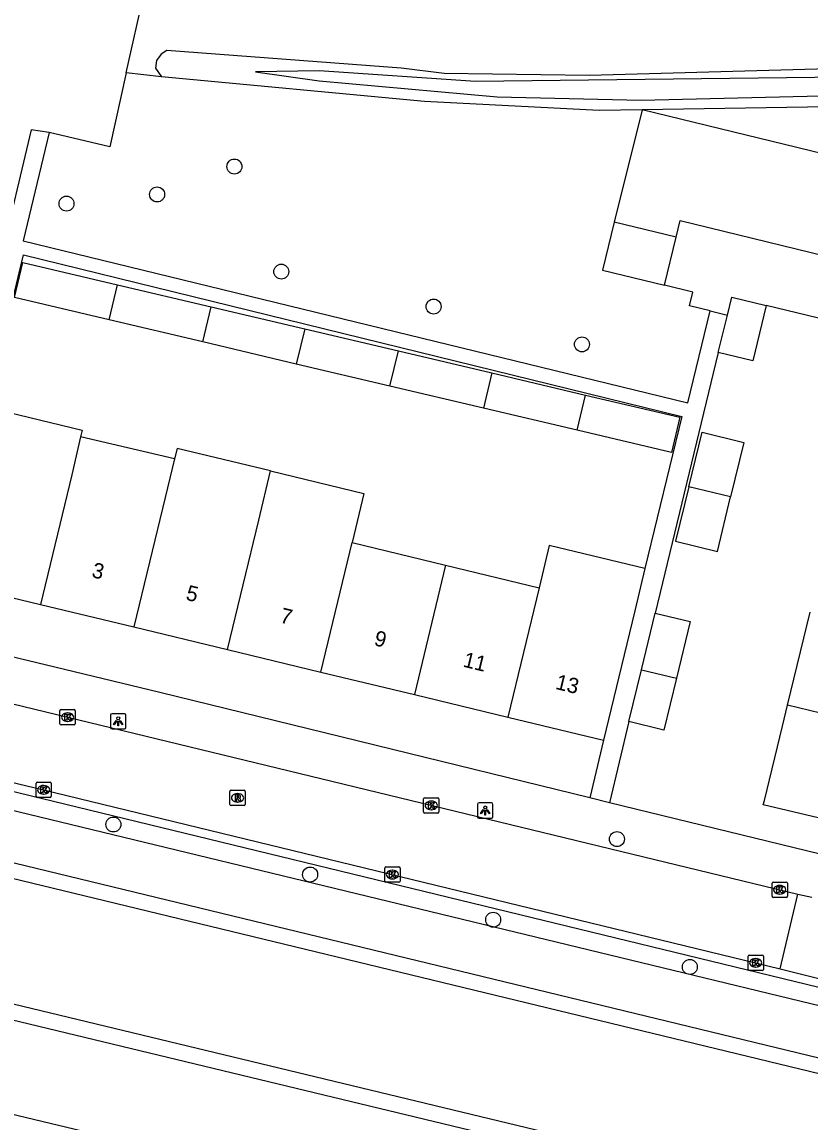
# Model space of a CAD drawing. Extents: x 162812 to 163818, y 381639 to 382470.
# Drawn here: x 163152.2 to 163203.7, y 382344 to 382415.9 of the extents above; entities that cross this region are included whole.
import ezdxf

# ---------------------------------------------------------------- set-up
doc = ezdxf.new("R2010")
doc.units = 0
for name, color, linetype in [('IMGEO_Berm_groen', 7, 'Continuous'), ('IMGEO_Boom', 7, 'Continuous'), ('IMGEO_Groenvoorziening', 7, 'Continuous'), ('IMGEO_Haag', 7, 'Continuous'), ('IMGEO_Kolk', 7, 'Continuous'), ('IMGEO_Lichtpunt', 7, 'Continuous'), ('IMGEO_Loofbos', 7, 'Continuous'), ('IMGEO_Pand', 7, 'Continuous'), ('IMGEO_Pand_nummerreeks', 7, 'Continuous'), ('IMGEO_Rijbaan_lokaal_open', 7, 'Continuous'), ('IMGEO_Rioolput', 7, 'Continuous'), ('IMGEO_Voetpad_open', 7, 'Continuous'), ('IMGEO_Waterloop', 7, 'Continuous')]:
    doc.layers.add(name, color=color, linetype=linetype)

msp = doc.modelspace()

# ---------------------------------------------------------------- linework, layer by layer
at = {"layer": 'IMGEO_Berm_groen'}
for points in [[(163159.022, 382412.619), (163160.208, 382417.964), (163150.339, 382420.34)], [(163238.626, 382410.922), (163235.611, 382411.389), (163230.369, 382412.041), (163220.831, 382412.962), (163215.146, 382413.167), (163189.289, 382412.448), (163179.816, 382412.568), (163176.989, 382412.926), (163161.684, 382414.079), (163161.296, 382413.844), (163161.005, 382413.424), (163160.941, 382412.917), (163161.325, 382412.367)], [(163161.325, 382412.367), (163159.022, 382412.619)]]:
    msp.add_lwpolyline(points, dxfattribs=at)
at = {"layer": 'IMGEO_Boom'}
for centre in [(163166.095, 382406.496), (163161.039, 382404.67), (163155.113, 382404.07), (163169.161, 382399.623), (163179.118, 382397.341), (163188.821, 382394.868), (163158.177, 382363.48), (163191.108, 382362.523), (163171.045, 382360.207), (163183.014, 382357.253), (163195.875, 382354.164)]:
    msp.add_circle(centre, 0.489, dxfattribs=at)
at = {"layer": 'IMGEO_Groenvoorziening'}
for points in [[(163159.022, 382412.619), (163157.948, 382407.781), (163153.986, 382408.715)], [(163192.754, 382410.211), (163189.955, 382410.166), (163178.526, 382410.757), (163161.325, 382412.367)], [(163192.754, 382410.211), (163190.936, 382402.86)], [(163124.148, 382371.07), (163148.497, 382365.155), (163216.212, 382348.759)], [(163217.181, 382345.09), (163130.35, 382366.125), (163130.175, 382366.165), (163129.35, 382366.263), (163128.485, 382366.217), (163127.64, 382366.022), (163126.842, 382365.684), (163126.114, 382365.214), (163125.652, 382364.786)], [(163124.212, 382361.733), (163124.199, 382361.634), (163124.179, 382361.483), (163124.214, 382360.617), (163124.398, 382359.77), (163124.726, 382358.967), (163125.186, 382358.233), (163125.766, 382357.589), (163126.448, 382357.055), (163127.212, 382356.646), (163128.031, 382356.38), (163312.533, 382311.945)], [(163311.162, 382306.237), (163301.48, 382308.531), (163294.794, 382310.149), (163293.59, 382310.438), (163289.215, 382311.492), (163276.806, 382314.466), (163227.546, 382326.288), (163216.745, 382328.88), (163173.674, 382339.217), (163145.028, 382346.093), (163120.818, 382351.903)]]:
    msp.add_lwpolyline(points, dxfattribs=at)
at = {"layer": 'IMGEO_Haag'}
msp.add_lwpolyline([(163206.773, 382352.791), (163206.647, 382352.263), (163148.78, 382366.321), (163124.454, 382372.23)], dxfattribs=at)
at = {"layer": 'IMGEO_Kolk'}
for p, q in [((163154.685, 382370.069), (163154.685, 382370.921)), ((163154.76, 382370.995), (163155.612, 382370.995)), ((163155.173, 382370.775), (163155.198, 382370.775)), ((163155.686, 382370.921), (163155.686, 382370.069)), ((163155.612, 382369.995), (163154.76, 382369.995)), ((163155.196, 382370.215), (163155.171, 382370.215)), ((163153.119, 382365.322), (163153.119, 382366.174)), ((163153.194, 382366.248), (163154.046, 382366.248)), ((163153.607, 382366.028), (163153.632, 382366.028)), ((163154.12, 382366.174), (163154.12, 382365.322)), ((163154.046, 382365.248), (163153.194, 382365.248)), ((163153.63, 382365.468), (163153.605, 382365.468)), ((163178.465, 382364.299), (163178.465, 382365.151)), ((163178.54, 382365.225), (163179.392, 382365.225)), ((163178.953, 382365.005), (163178.978, 382365.005)), ((163179.466, 382365.151), (163179.466, 382364.299)), ((163179.392, 382364.225), (163178.54, 382364.225)), ((163178.976, 382364.445), (163178.951, 382364.445)), ((163175.921, 382359.781), (163175.921, 382360.633)), ((163175.996, 382360.707), (163176.848, 382360.707)), ((163176.922, 382360.633), (163176.922, 382359.781)), ((163176.432, 382359.927), (163176.407, 382359.927)), ((163176.409, 382360.487), (163176.434, 382360.487)), ((163176.848, 382359.707), (163175.996, 382359.707)), ((163201.25, 382358.789), (163201.25, 382359.641)), ((163201.325, 382359.715), (163202.177, 382359.715)), ((163201.738, 382359.495), (163201.763, 382359.495)), ((163202.251, 382359.641), (163202.251, 382358.789)), ((163202.177, 382358.715), (163201.325, 382358.715)), ((163201.761, 382358.935), (163201.736, 382358.935)), ((163199.682, 382354.01), (163199.682, 382354.862)), ((163199.757, 382354.936), (163200.609, 382354.936)), ((163200.683, 382354.862), (163200.683, 382354.01)), ((163200.193, 382354.156), (163200.168, 382354.156)), ((163200.17, 382354.716), (163200.195, 382354.716)), ((163200.609, 382353.936), (163199.757, 382353.936))]:
    msp.add_line(p, q, dxfattribs=at)
for points in [[(163154.685, 382370.069), (163154.685, 382370.921)], [(163154.76, 382370.995), (163155.612, 382370.995)], [(163155.006, 382370.695), (163155.129, 382370.695), (163155.129, 382370.544), (163155.259, 382370.695), (163155.423, 382370.695), (163155.277, 382370.544), (163155.43, 382370.295), (163155.278, 382370.295), (163155.193, 382370.459), (163155.129, 382370.392), (163155.129, 382370.295), (163155.006, 382370.295), (163155.006, 382370.695)], [(163155.686, 382370.921), (163155.686, 382370.069)], [(163155.612, 382369.995), (163154.76, 382369.995)], [(163153.119, 382365.322), (163153.119, 382366.174)], [(163153.194, 382366.248), (163154.046, 382366.248)], [(163153.44, 382365.948), (163153.563, 382365.948), (163153.563, 382365.797), (163153.693, 382365.948), (163153.857, 382365.948), (163153.711, 382365.797), (163153.864, 382365.548), (163153.712, 382365.548), (163153.627, 382365.712), (163153.563, 382365.645), (163153.563, 382365.548), (163153.44, 382365.548), (163153.44, 382365.948)], [(163154.12, 382366.174), (163154.12, 382365.322)], [(163154.046, 382365.248), (163153.194, 382365.248)], [(163178.465, 382364.299), (163178.465, 382365.151)], [(163178.54, 382365.225), (163179.392, 382365.225)], [(163178.786, 382364.925), (163178.909, 382364.925), (163178.909, 382364.774), (163179.039, 382364.925), (163179.203, 382364.925), (163179.057, 382364.774), (163179.21, 382364.525), (163179.058, 382364.525), (163178.973, 382364.689), (163178.909, 382364.622), (163178.909, 382364.525), (163178.786, 382364.525), (163178.786, 382364.925)], [(163179.466, 382365.151), (163179.466, 382364.299)], [(163179.392, 382364.225), (163178.54, 382364.225)], [(163175.921, 382359.781), (163175.921, 382360.633)], [(163175.996, 382360.707), (163176.848, 382360.707)], [(163176.922, 382360.633), (163176.922, 382359.781)], [(163176.242, 382360.407), (163176.365, 382360.407), (163176.365, 382360.256), (163176.495, 382360.407), (163176.659, 382360.407), (163176.513, 382360.256), (163176.666, 382360.007), (163176.514, 382360.007), (163176.429, 382360.171), (163176.365, 382360.104), (163176.365, 382360.007), (163176.242, 382360.007), (163176.242, 382360.407)], [(163176.848, 382359.707), (163175.996, 382359.707)], [(163201.25, 382358.789), (163201.25, 382359.641)], [(163201.325, 382359.715), (163202.177, 382359.715)], [(163201.571, 382359.415), (163201.694, 382359.415), (163201.694, 382359.264), (163201.824, 382359.415), (163201.988, 382359.415), (163201.842, 382359.264), (163201.995, 382359.015), (163201.843, 382359.015), (163201.758, 382359.179), (163201.694, 382359.112), (163201.694, 382359.015), (163201.571, 382359.015), (163201.571, 382359.415)], [(163202.251, 382359.641), (163202.251, 382358.789)], [(163202.177, 382358.715), (163201.325, 382358.715)], [(163199.682, 382354.01), (163199.682, 382354.862)], [(163199.757, 382354.936), (163200.609, 382354.936)], [(163200.683, 382354.862), (163200.683, 382354.01)], [(163200.003, 382354.636), (163200.126, 382354.636), (163200.126, 382354.485), (163200.256, 382354.636), (163200.42, 382354.636), (163200.274, 382354.485), (163200.427, 382354.236), (163200.275, 382354.236), (163200.19, 382354.4), (163200.126, 382354.333), (163200.126, 382354.236), (163200.003, 382354.236), (163200.003, 382354.636)], [(163200.609, 382353.936), (163199.757, 382353.936)]]:
    msp.add_lwpolyline(points, dxfattribs=at)
for centre, start, end in [((163154.762, 382370.919), 91.55205, 178.44795), ((163154.762, 382370.919), 91.55205, 178.44795), ((163155.61, 382370.919), 1.55205, 88.44795), ((163155.61, 382370.919), 1.55205, 88.44795), ((163154.762, 382370.071), 181.55205, 268.44795), ((163154.762, 382370.071), 181.55205, 268.44795), ((163155.61, 382370.071), 271.55205, 358.44795), ((163155.61, 382370.071), 271.55205, 358.44795), ((163153.196, 382366.172), 91.55205, 178.44795), ((163153.196, 382366.172), 91.55205, 178.44795), ((163154.044, 382366.172), 1.55205, 88.44795), ((163154.044, 382366.172), 1.55205, 88.44795), ((163153.196, 382365.324), 181.55205, 268.44795), ((163153.196, 382365.324), 181.55205, 268.44795), ((163154.044, 382365.324), 271.55205, 358.44795), ((163154.044, 382365.324), 271.55205, 358.44795), ((163178.542, 382365.149), 91.55205, 178.44795), ((163178.542, 382365.149), 91.55205, 178.44795), ((163179.39, 382365.149), 1.55205, 88.44795), ((163179.39, 382365.149), 1.55205, 88.44795), ((163178.542, 382364.301), 181.55205, 268.44795), ((163178.542, 382364.301), 181.55205, 268.44795), ((163179.39, 382364.301), 271.55205, 358.44795), ((163179.39, 382364.301), 271.55205, 358.44795), ((163175.998, 382360.631), 91.55205, 178.44795), ((163175.998, 382360.631), 91.55205, 178.44795), ((163176.846, 382360.631), 1.55205, 88.44795), ((163176.846, 382360.631), 1.55205, 88.44795), ((163175.998, 382359.783), 181.55205, 268.44795), ((163175.998, 382359.783), 181.55205, 268.44795), ((163176.846, 382359.783), 271.55205, 358.44795), ((163176.846, 382359.783), 271.55205, 358.44795), ((163201.327, 382359.639), 91.55205, 178.44795), ((163201.327, 382359.639), 91.55205, 178.44795), ((163202.175, 382359.639), 1.55205, 88.44795), ((163202.175, 382359.639), 1.55205, 88.44795), ((163201.327, 382358.791), 181.55205, 268.44795), ((163201.327, 382358.791), 181.55205, 268.44795), ((163202.175, 382358.791), 271.55205, 358.44795), ((163202.175, 382358.791), 271.55205, 358.44795), ((163199.759, 382354.86), 91.55205, 178.44795), ((163199.759, 382354.86), 91.55205, 178.44795), ((163200.607, 382354.86), 1.55205, 88.44795), ((163200.607, 382354.86), 1.55205, 88.44795), ((163199.759, 382354.012), 181.55205, 268.44795), ((163199.759, 382354.012), 181.55205, 268.44795), ((163200.607, 382354.012), 271.55205, 358.44795), ((163200.607, 382354.012), 271.55205, 358.44795)]:
    msp.add_arc(centre, 0.0765, start, end, dxfattribs=at)
for centre, major_axis, ratio, start_param, end_param in [((163155.172, 382370.495), (-0.387, 0.002), 0.722429, 4.712389, 7.853982), ((163155.197, 382370.495), (-0.39, 0.002), 0.717154, 1.570796, 4.712389), ((163153.606, 382365.748), (-0.387, 0.002), 0.722429, 4.712389, 7.853982), ((163153.631, 382365.748), (-0.39, 0.002), 0.717154, 1.570796, 4.712389), ((163178.952, 382364.725), (-0.387, 0.002), 0.722429, 4.712389, 7.853982), ((163178.977, 382364.725), (-0.39, 0.002), 0.717154, 1.570796, 4.712389), ((163176.408, 382360.207), (-0.387, 0.002), 0.722429, 4.712389, 7.853982), ((163176.433, 382360.207), (-0.39, 0.002), 0.717154, 1.570796, 4.712389), ((163201.737, 382359.215), (-0.387, 0.002), 0.722429, 4.712389, 7.853982), ((163201.762, 382359.215), (-0.39, 0.002), 0.717154, 1.570796, 4.712389), ((163200.169, 382354.436), (-0.387, 0.002), 0.722429, 4.712389, 7.853982), ((163200.194, 382354.436), (-0.39, 0.002), 0.717154, 1.570796, 4.712389)]:
    msp.add_ellipse(centre, major_axis=major_axis, ratio=ratio, start_param=start_param, end_param=end_param, dxfattribs=at)
at = {"layer": 'IMGEO_Lichtpunt'}
for p, q in [((163158.897, 382370.72), (163158.089, 382370.72)), ((163158.897, 382370.72), (163158.089, 382370.72)), ((163157.995, 382370.625), (163157.995, 382369.818)), ((163157.995, 382370.625), (163157.995, 382369.818)), ((163158.991, 382369.818), (163158.991, 382370.625)), ((163158.991, 382369.818), (163158.991, 382370.625)), ((163158.089, 382369.724), (163158.897, 382369.724)), ((163158.089, 382369.724), (163158.897, 382369.724)), ((163182.897, 382364.892), (163182.089, 382364.892)), ((163182.897, 382364.892), (163182.089, 382364.892)), ((163181.995, 382364.797), (163181.995, 382363.99)), ((163181.995, 382364.797), (163181.995, 382363.99)), ((163182.991, 382363.99), (163182.991, 382364.797)), ((163182.991, 382363.99), (163182.991, 382364.797)), ((163182.089, 382363.896), (163182.897, 382363.896)), ((163182.089, 382363.896), (163182.897, 382363.896))]:
    msp.add_line(p, q, dxfattribs=at)
for points in [[(163158.369, 382370.289), (163158.408, 382370.261), (163158.22, 382369.999), (163158.182, 382370.026), (163158.369, 382370.289)], [(163158.471, 382370.241), (163158.518, 382370.241), (163158.518, 382369.919), (163158.471, 382369.919), (163158.471, 382370.241)], [(163158.581, 382370.261), (163158.619, 382370.288), (163158.806, 382370.026), (163158.767, 382369.998), (163158.581, 382370.261)], [(163182.369, 382364.461), (163182.408, 382364.433), (163182.22, 382364.171), (163182.182, 382364.198), (163182.369, 382364.461)], [(163182.471, 382364.413), (163182.518, 382364.413), (163182.518, 382364.091), (163182.471, 382364.091), (163182.471, 382364.413)], [(163182.581, 382364.433), (163182.619, 382364.46), (163182.806, 382364.198), (163182.767, 382364.17), (163182.581, 382364.433)]]:
    msp.add_lwpolyline(points, dxfattribs=at)
for centre in [(163158.494, 382370.423), (163182.494, 382364.595)]:
    msp.add_circle(centre, 0.0994, dxfattribs=at)
for centre, start, end in [((163158.089, 382370.625), 90, 180), ((163158.089, 382370.625), 90, 180), ((163158.897, 382370.625), 0, 90), ((163158.897, 382370.625), 0, 90), ((163158.089, 382369.818), 180, 270), ((163158.089, 382369.818), 180, 270), ((163158.897, 382369.818), 270, 0), ((163158.897, 382369.818), 270, 360), ((163182.089, 382364.797), 90, 180), ((163182.089, 382364.797), 90, 180), ((163182.897, 382364.797), 0, 90), ((163182.897, 382364.797), 0, 90), ((163182.089, 382363.99), 180, 270), ((163182.089, 382363.99), 180, 270), ((163182.897, 382363.99), 270, 0), ((163182.897, 382363.99), 270, 360)]:
    msp.add_arc(centre, 0.0946, start, end, dxfattribs=at)
at = {"layer": 'IMGEO_Loofbos'}
for points in [[(163219.514, 382410.636), (163217.115, 382410.602), (163192.754, 382410.211)], [(163207.173, 382406.687), (163192.754, 382410.211)]]:
    msp.add_lwpolyline(points, dxfattribs=at)
at = {"layer": 'IMGEO_Pand'}
for points in [[(163194.971, 382401.879), (163195.235, 382402.963), (163205.69, 382400.425), (163207.173, 382406.687)], [(163190.936, 382402.86), (163190.919, 382402.864), (163190.155, 382399.722), (163194.208, 382398.738)], [(163194.971, 382401.879), (163190.936, 382402.86)], [(163194.208, 382398.738), (163194.971, 382401.879)], [(163157.899, 382396.467), (163151.722, 382397.923), (163152.264, 382400.229), (163158.454, 382398.77)], [(163157.899, 382396.467), (163158.454, 382398.77)], [(163158.454, 382398.77), (163164.575, 382397.327)], [(163197.199, 382397.062), (163195.851, 382397.389), (163196.069, 382398.286), (163194.208, 382398.738)], [(163198.329, 382396.788), (163198.615, 382397.965), (163200.866, 382397.419)], [(163164.02, 382395.024), (163164.575, 382397.327)], [(163164.575, 382397.327), (163170.694, 382395.884)], [(163200.866, 382397.419), (163199.986, 382393.797), (163197.735, 382394.344)], [(163208.175, 382395.645), (163200.866, 382397.419)], [(163197.199, 382397.062), (163198.329, 382396.788)], [(163197.735, 382394.344), (163198.329, 382396.788)], [(163164.02, 382395.024), (163157.899, 382396.467)], [(163170.694, 382395.884), (163170.139, 382393.582)], [(163170.694, 382395.884), (163176.814, 382394.441)], [(163170.139, 382393.582), (163164.02, 382395.024)], [(163176.259, 382392.139), (163176.814, 382394.441)], [(163176.814, 382394.441), (163182.935, 382392.999)], [(163176.259, 382392.139), (163170.139, 382393.582)], [(163182.935, 382392.999), (163182.379, 382390.696)], [(163182.935, 382392.999), (163189.056, 382391.556)], [(163182.379, 382390.696), (163176.259, 382392.139)], [(163189.056, 382391.556), (163195.227, 382390.101), (163194.685, 382387.796), (163188.5, 382389.254)], [(163188.5, 382389.254), (163189.056, 382391.556)], [(163149.914, 382390.759), (163156.134, 382389.252), (163156.035, 382388.825)], [(163188.5, 382389.254), (163182.379, 382390.696)], [(163156.035, 382388.825), (163155.455, 382386.336), (163153.412, 382377.866)], [(163162.183, 382387.393), (163156.035, 382388.825)], [(163195.806, 382385.561), (163196.671, 382389.121), (163199.409, 382388.457), (163198.544, 382384.897)], [(163168.454, 382386.596), (163162.348, 382388.071), (163162.183, 382387.393)], [(163162.183, 382387.393), (163161.568, 382384.861), (163159.525, 382376.392)], [(163165.638, 382374.918), (163167.68, 382383.386), (163168.454, 382386.596)], [(163168.454, 382386.596), (163174.567, 382385.122), (163173.793, 382381.912)], [(163195.806, 382385.561), (163194.942, 382382.001), (163197.68, 382381.337), (163198.544, 382384.897)], [(163198.544, 382384.897), (163195.806, 382385.561)], [(163171.751, 382373.444), (163173.793, 382381.912)], [(163173.793, 382381.912), (163179.905, 382380.437)], [(163192.942, 382380.207), (163186.682, 382381.716), (163186.018, 382378.962)], [(163179.905, 382380.437), (163177.863, 382371.97)], [(163179.905, 382380.437), (163186.018, 382378.962)], [(163192.942, 382380.207), (163192.278, 382377.452), (163191.41, 382373.848), (163190.236, 382368.986)], [(163147.155, 382379.375), (163153.412, 382377.866)], [(163186.018, 382378.962), (163183.976, 382370.496)], [(163153.412, 382377.866), (163159.525, 382376.392)], [(163192.713, 382373.597), (163193.607, 382377.303)], [(163193.607, 382377.303), (163195.897, 382376.751), (163195.002, 382373.041)], [(163202.26, 382371.28), (163203.736, 382377.359)], [(163159.525, 382376.392), (163165.638, 382374.918)], [(163165.638, 382374.918), (163171.751, 382373.444)], [(163191.895, 382370.205), (163192.713, 382373.597)], [(163192.713, 382373.597), (163195.002, 382373.041)], [(163171.751, 382373.444), (163177.863, 382371.97)], [(163195.002, 382373.041), (163194.185, 382369.653), (163191.895, 382370.205)], [(163177.863, 382371.97), (163183.976, 382370.496)], [(163209.314, 382362.694), (163204.997, 382363.731), (163200.679, 382364.768), (163200.748, 382365.055), (163201.929, 382369.915), (163202.26, 382371.28)], [(163210.887, 382369.187), (163202.26, 382371.28)], [(163183.976, 382370.496), (163190.236, 382368.986)]]:
    msp.add_lwpolyline(points, dxfattribs=at)
at = {"layer": 'IMGEO_Rijbaan_lokaal_open'}
for points in [[(163121.666, 382378.511), (163125.42, 382377.618), (163140.637, 382374), (163144.294, 382373.123), (163202.931, 382358.934)], [(163124.581, 382372.713), (163153.62, 382365.748), (163201.772, 382354.033)], [(163201.772, 382354.033), (163202.931, 382358.934)], [(163202.931, 382358.934), (163203.846, 382358.721)], [(163201.772, 382354.033), (163206.773, 382352.791)]]:
    msp.add_lwpolyline(points, dxfattribs=at)
at = {"layer": 'IMGEO_Rioolput'}
for p, q in [((163165.8, 382364.795), (163165.8, 382365.647)), ((163165.875, 382365.721), (163166.727, 382365.721)), ((163166.801, 382365.647), (163166.801, 382364.795)), ((163166.311, 382364.941), (163166.286, 382364.941)), ((163166.288, 382365.501), (163166.313, 382365.501)), ((163166.727, 382364.721), (163165.875, 382364.721))]:
    msp.add_line(p, q, dxfattribs=at)
for points in [[(163165.8, 382364.795), (163165.8, 382365.647)], [(163165.875, 382365.721), (163166.727, 382365.721)], [(163166.801, 382365.647), (163166.801, 382364.795)], [(163166.389, 382365.419), (163166.137, 382365.421), (163166.137, 382365.021)], [(163166.137, 382365.021), (163166.261, 382365.021), (163166.261, 382365.183), (163166.272, 382365.183)], [(163166.315, 382365.34), (163166.261, 382365.34), (163166.261, 382365.259)], [(163166.261, 382365.259), (163166.313, 382365.259)], [(163166.319, 382365.154), (163166.39, 382365.021), (163166.53, 382365.021), (163166.465, 382365.147)], [(163166.727, 382364.721), (163165.875, 382364.721)]]:
    msp.add_lwpolyline(points, dxfattribs=at)
for centre, radius, start, end in [((163165.877, 382365.645), 0.0765, 91.55205, 178.44795), ((163165.877, 382365.645), 0.0765, 91.55205, 178.44795), ((163166.725, 382365.645), 0.0765, 1.55205, 88.44795), ((163166.725, 382365.645), 0.0765, 1.55205, 88.44795), ((163166.271, 382365.13), 0.0533, 26.02933, 88.69889), ((163166.297, 382365.448), 0.19, 274.7715, 282.96867), ((163166.321, 382365.244), 0.0964, 77.00612, 93.18647), ((163166.335, 382365.301), 0.0378, 276.66336, 79.67722), ((163166.388, 382365.309), 0.109, 350.36119, 89.41601), ((163166.386, 382365.309), 0.112, 277.58423, 350.98172), ((163166.37, 382365.094), 0.108, 29.51342, 73.79051), ((163165.877, 382364.797), 0.0765, 181.55205, 268.44795), ((163165.877, 382364.797), 0.0765, 181.55205, 268.44795), ((163166.725, 382364.797), 0.0765, 271.55205, 358.44795), ((163166.725, 382364.797), 0.0765, 271.55205, 358.44795)]:
    msp.add_arc(centre, radius, start, end, dxfattribs=at)
for centre, major_axis, ratio, start_param, end_param in [((163166.287, 382365.221), (-0.387, 0.002), 0.722429, 4.712389, 7.853982), ((163166.312, 382365.221), (-0.39, 0.002), 0.717154, 1.570796, 4.712389)]:
    msp.add_ellipse(centre, major_axis=major_axis, ratio=ratio, start_param=start_param, end_param=end_param, dxfattribs=at)
at = {"layer": 'IMGEO_Voetpad_open'}
for points in [[(163153.986, 382408.715), (163152.807, 382408.895), (163150.747, 382400.346)], [(163153.986, 382408.715), (163152.271, 382401.628), (163195.744, 382391.045), (163197.199, 382397.062)], [(163149.914, 382390.759), (163152.292, 382400.721), (163195.345, 382390.145), (163192.942, 382380.207)], [(163197.735, 382394.344), (163193.607, 382377.303)], [(163189.327, 382365.222), (163161.207, 382372.105), (163146.275, 382375.714)], [(163191.895, 382370.205), (163190.618, 382364.906)], [(163190.236, 382368.986), (163189.327, 382365.222)], [(163190.618, 382364.906), (163189.327, 382365.222)], [(163207.881, 382360.68), (163190.618, 382364.906)]]:
    msp.add_lwpolyline(points, dxfattribs=at)
at = {"layer": 'IMGEO_Waterloop'}
for points in [[(163238.516, 382410.301), (163236.041, 382410.701), (163230.393, 382411.41), (163221.096, 382412.219), (163209.58, 382412.384), (163181.857, 382412.061), (163171.628, 382412.761), (163167.476, 382412.676), (163171.629, 382412.108), (163183.265, 382411.062), (163192.689, 382410.833), (163215.298, 382411.374), (163219.09, 382411.35), (163221.356, 382411.369), (163232.807, 382410.375), (163238.356, 382409.359)], [(163130.115, 382365.153), (163216.841, 382344.161), (163216.951, 382344.135)], [(163312.766, 382312.917), (163128.265, 382357.352)]]:
    msp.add_lwpolyline(points, dxfattribs=at)

# ---------------------------------------------------------------- texts
at = {"layer": 'IMGEO_Pand_nummerreeks'}
for s, rotation, p in [('3', 346.44382, (163156.71, 382379.664)), ('5', 346.44382, (163162.865, 382378.18)), ('7', 346.44196, (163169.018, 382376.696)), ('9', 346.44196, (163175.173, 382375.212)), ('11', 346.44196, (163180.991, 382373.807)), ('13', 346.44382, (163187.035, 382372.35))]:
    msp.add_text(s, height=1, rotation=rotation, dxfattribs=at).set_placement(p)

doc.saveas('drawing.dxf')
